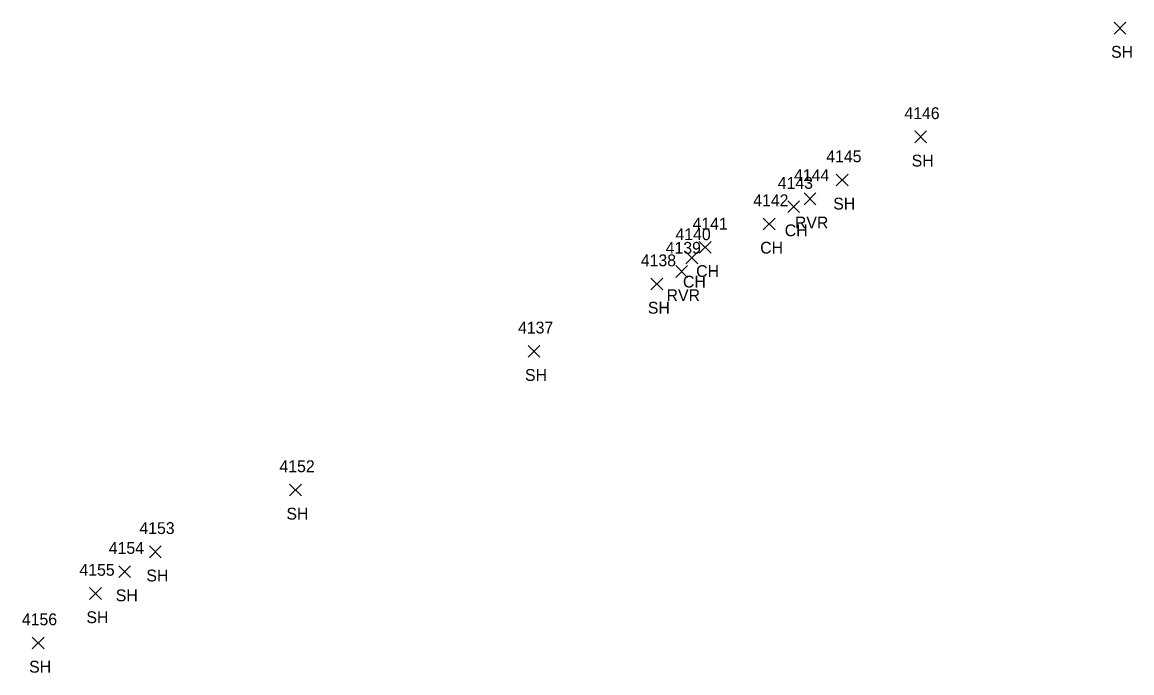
# Model space of a CAD drawing. Extents: x 1601151 to 1602912, y 499508 to 501770.
# Drawn here: x 1602153.3 to 1602340.7, y 499875.3 to 499985.2 of the extents above; entities that cross this region are included whole.
import ezdxf

# ---------------------------------------------------------------- set-up
doc = ezdxf.new("R2010")
doc.units = 0
for name, color, linetype in [('L_A', 7, 'Continuous'), ('L_I', 7, 'Continuous'), ('L_TIC', 7, 'Continuous')]:
    doc.layers.add(name, color=color, linetype=linetype)

msp = doc.modelspace()

# ---------------------------------------------------------------- linework, layer by layer
at = {"layer": 'L_TIC'}
for points in [[(1602337.69, 499983.16), (1602339.69, 499985.16)], [(1602339.69, 499983.16), (1602337.69, 499985.16)], [(1602304.02, 499964.8), (1602306.02, 499966.8)], [(1602306.02, 499964.8), (1602304.02, 499966.8)], [(1602290.78, 499957.53), (1602292.78, 499959.53)], [(1602292.78, 499957.53), (1602290.78, 499959.53)], [(1602285.34, 499954.34), (1602287.34, 499956.34)], [(1602287.34, 499954.34), (1602285.34, 499956.34)], [(1602282.59, 499953.03), (1602284.59, 499955.03)], [(1602284.59, 499953.03), (1602282.59, 499955.03)], [(1602278.45, 499950.1), (1602280.45, 499952.1)], [(1602280.45, 499950.1), (1602278.45, 499952.1)], [(1602267.64, 499946.15), (1602269.64, 499948.15)], [(1602269.64, 499946.15), (1602267.64, 499948.15)], [(1602265.41, 499944.37), (1602267.41, 499946.37)], [(1602267.41, 499944.37), (1602265.41, 499946.37)], [(1602263.68, 499942.07), (1602265.68, 499944.07)], [(1602265.68, 499942.07), (1602263.68, 499944.07)], [(1602259.48, 499939.96), (1602261.48, 499941.96)], [(1602261.48, 499939.96), (1602259.48, 499941.96)], [(1602238.74, 499928.61), (1602240.74, 499930.61)], [(1602240.74, 499928.61), (1602238.74, 499930.61)], [(1602198.47, 499905.2), (1602200.47, 499907.2)], [(1602200.47, 499905.2), (1602198.47, 499907.2)], [(1602174.81, 499894.76), (1602176.81, 499896.76)], [(1602176.81, 499894.76), (1602174.81, 499896.76)], [(1602169.65, 499891.41), (1602171.65, 499893.41)], [(1602171.65, 499891.41), (1602169.65, 499893.41)], [(1602164.7, 499887.72), (1602166.7, 499889.72)], [(1602166.7, 499887.72), (1602164.7, 499889.72)], [(1602155.02, 499879.36), (1602157.02, 499881.36)], [(1602157.02, 499879.36), (1602155.02, 499881.36)]]:
    msp.add_lwpolyline(points, dxfattribs=at)

# ---------------------------------------------------------------- texts
at = {"layer": 'L_A'}
for s, p in [('SH', (1602337.18, 499979.16)), ('SH', (1602303.51, 499960.8)), ('SH', (1602290.27, 499953.53)), ('CH', (1602282.08, 499949.03)), ('RVR', (1602283.8, 499950.34)), ('CH', (1602277.94, 499946.1)), ('CH', (1602267.13, 499942.15)), ('CH', (1602264.9, 499940.37)), ('RVR', (1602262.13, 499938.07)), ('SH', (1602258.97, 499935.96)), ('SH', (1602238.23, 499924.61)), ('SH', (1602197.95, 499901.2)), ('SH', (1602174.3, 499890.76)), ('SH', (1602169.14, 499887.41)), ('SH', (1602164.18, 499883.72)), ('SH', (1602154.51, 499875.36))]:
    msp.add_text(s, height=2, dxfattribs=at).set_placement(p)
at = {"layer": 'L_I'}
for s, p in [('4146', (1602302.28, 499968.8)), ('4145', (1602289.09, 499961.53)), ('4144', (1602283.65, 499958.34)), ('4143', (1602280.9, 499957.03)), ('4142', (1602276.76, 499954.1)), ('4141', (1602266.51, 499950.15)), ('4140', (1602263.63, 499948.37)), ('4139', (1602261.98, 499946.07)), ('4138', (1602257.78, 499943.96)), ('4137', (1602237.05, 499932.61)), ('4152', (1602196.77, 499909.2)), ('4153', (1602173.12, 499898.76)), ('4154', (1602167.95, 499895.41)), ('4155', (1602163, 499891.72)), ('4156', (1602153.28, 499883.36))]:
    msp.add_text(s, height=2, dxfattribs=at).set_placement(p)

doc.saveas('drawing.dxf')
